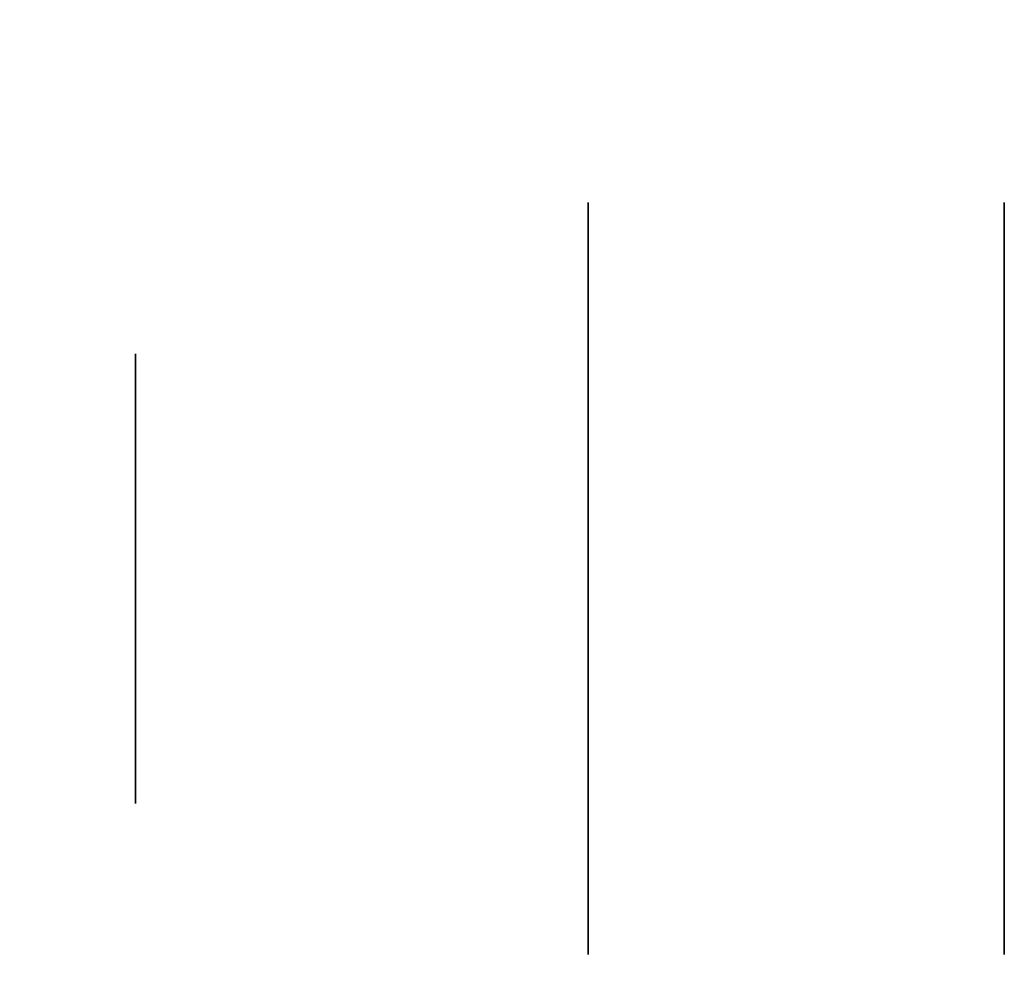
# Model space of a CAD drawing. Extents: x 248.8 to 273, y 2872.5 to 2876.7.
# Tile 337 of 656: x 258.8148 to 258.8498, y 2876.5443 to 2876.5783. Entities that reach past the tile are written whole.
import ezdxf

# ---------------------------------------------------------------- set-up
doc = ezdxf.new("R2010")
doc.units = 0
doc.header["$LTSCALE"] = 150
doc.header["$MEASUREMENT"] = 0
doc.layers.add('3DFACE_BOLT', color=7, linetype='CONTINUOUS')
doc.layers.add('3DFACE_SHAPE', color=7, linetype='CONTINUOUS')

msp = doc.modelspace()

# ---------------------------------------------------------------- linework, layer by layer
at = {"layer": '3DFACE_BOLT', "color": 1}
for points, invisible_edges in [([(258.849787, 2876.571742, -0.135), (258.849787, 2876.565054, -0.146583), (258.834987, 2876.571742, -0.135)], 14), ([(258.834987, 2876.571742, -0.135), (258.849787, 2876.565054, -0.146583), (258.834987, 2876.565054, -0.146583)], 3), ([(258.849787, 2876.565054, -0.123417), (258.849787, 2876.571742, -0.135), (258.834987, 2876.565054, -0.123417)], 14), ([(258.834987, 2876.565054, -0.123417), (258.849787, 2876.571742, -0.135), (258.834987, 2876.571742, -0.135)], 3), ([(258.834987, 2876.571742, -0.135), (258.834987, 2876.565054, -0.146583), (258.834987, 2876.565054, -0.123417)], 2), ([(258.849787, 2876.571742, -0.065), (258.849787, 2876.565054, -0.076583), (258.834987, 2876.571742, -0.065)], 14), ([(258.834987, 2876.571742, -0.065), (258.849787, 2876.565054, -0.076583), (258.834987, 2876.565054, -0.076583)], 3), ([(258.849787, 2876.565054, -0.053417), (258.849787, 2876.571742, -0.065), (258.834987, 2876.565054, -0.053417)], 14), ([(258.834987, 2876.565054, -0.053417), (258.849787, 2876.571742, -0.065), (258.834987, 2876.571742, -0.065)], 3), ([(258.834987, 2876.571742, -0.065), (258.834987, 2876.565054, -0.076583), (258.834987, 2876.565054, -0.053417)], 2), ([(258.868887, 2876.566366, -0.135), (258.868887, 2876.565975, -0.137472), (258.818887, 2876.566366, -0.135)], 14), ([(258.818887, 2876.566366, -0.135), (258.868887, 2876.565975, -0.137472), (258.818887, 2876.565975, -0.137472)], 3), ([(258.818887, 2876.565975, -0.132528), (258.868887, 2876.566366, -0.135), (258.818887, 2876.566366, -0.135)], 3), ([(258.818887, 2876.566366, -0.135), (258.818887, 2876.565975, -0.137472), (258.818887, 2876.565975, -0.132528)], 2), ([(258.868887, 2876.566366, -0.065), (258.868887, 2876.565975, -0.067472), (258.818887, 2876.566366, -0.065)], 14), ([(258.818887, 2876.566366, -0.065), (258.868887, 2876.565975, -0.067472), (258.818887, 2876.565975, -0.067472)], 3), ([(258.818887, 2876.565975, -0.062528), (258.868887, 2876.566366, -0.065), (258.818887, 2876.566366, -0.065)], 3), ([(258.818887, 2876.566366, -0.065), (258.818887, 2876.565975, -0.067472), (258.818887, 2876.565975, -0.062528)], 2), ([(258.868887, 2876.565975, -0.132528), (258.868887, 2876.566366, -0.135), (258.818887, 2876.565975, -0.132528)], 14), ([(258.868887, 2876.565975, -0.062528), (258.868887, 2876.566366, -0.065), (258.818887, 2876.565975, -0.062528)], 14), ([(258.868887, 2876.565975, -0.137472), (258.868887, 2876.564839, -0.139702), (258.818887, 2876.565975, -0.137472)], 14), ([(258.818887, 2876.565975, -0.137472), (258.868887, 2876.564839, -0.139702), (258.818887, 2876.564839, -0.139702)], 3), ([(258.868887, 2876.564839, -0.130298), (258.868887, 2876.565975, -0.132528), (258.818887, 2876.564839, -0.130298)], 14), ([(258.818887, 2876.564839, -0.130298), (258.868887, 2876.565975, -0.132528), (258.818887, 2876.565975, -0.132528)], 3), ([(258.818887, 2876.565975, -0.137472), (258.818887, 2876.564839, -0.139702), (258.818887, 2876.565975, -0.132528)], 14), ([(258.818887, 2876.565975, -0.132528), (258.818887, 2876.564839, -0.139702), (258.818887, 2876.564839, -0.130298)], 3), ([(258.868887, 2876.565975, -0.067472), (258.868887, 2876.564839, -0.069702), (258.818887, 2876.565975, -0.067472)], 14), ([(258.818887, 2876.565975, -0.067472), (258.868887, 2876.564839, -0.069702), (258.818887, 2876.564839, -0.069702)], 3), ([(258.868887, 2876.564839, -0.060298), (258.868887, 2876.565975, -0.062528), (258.818887, 2876.564839, -0.060298)], 14), ([(258.818887, 2876.564839, -0.060298), (258.868887, 2876.565975, -0.062528), (258.818887, 2876.565975, -0.062528)], 3), ([(258.818887, 2876.565975, -0.067472), (258.818887, 2876.564839, -0.069702), (258.818887, 2876.565975, -0.062528)], 14), ([(258.818887, 2876.565975, -0.062528), (258.818887, 2876.564839, -0.069702), (258.818887, 2876.564839, -0.060298)], 3), ([(258.849787, 2876.565054, -0.146583), (258.849787, 2876.551679, -0.146583), (258.834987, 2876.565054, -0.146583)], 14), ([(258.834987, 2876.565054, -0.146583), (258.849787, 2876.551679, -0.146583), (258.834987, 2876.551679, -0.146583)], 3), ([(258.849787, 2876.551679, -0.123417), (258.849787, 2876.565054, -0.123417), (258.834987, 2876.551679, -0.123417)], 14), ([(258.834987, 2876.551679, -0.123417), (258.849787, 2876.565054, -0.123417), (258.834987, 2876.565054, -0.123417)], 3), ([(258.834987, 2876.565054, -0.146583), (258.834987, 2876.551679, -0.146583), (258.834987, 2876.565054, -0.123417)], 14), ([(258.834987, 2876.565054, -0.123417), (258.834987, 2876.551679, -0.146583), (258.834987, 2876.551679, -0.123417)], 3), ([(258.849787, 2876.565054, -0.076583), (258.849787, 2876.551679, -0.076583), (258.834987, 2876.565054, -0.076583)], 14), ([(258.834987, 2876.565054, -0.076583), (258.849787, 2876.551679, -0.076583), (258.834987, 2876.551679, -0.076583)], 3), ([(258.849787, 2876.551679, -0.053417), (258.849787, 2876.565054, -0.053417), (258.834987, 2876.551679, -0.053417)], 14), ([(258.834987, 2876.551679, -0.053417), (258.849787, 2876.565054, -0.053417), (258.834987, 2876.565054, -0.053417)], 3), ([(258.834987, 2876.565054, -0.076583), (258.834987, 2876.551679, -0.076583), (258.834987, 2876.565054, -0.053417)], 14), ([(258.834987, 2876.565054, -0.053417), (258.834987, 2876.551679, -0.076583), (258.834987, 2876.551679, -0.053417)], 3), ([(258.849787, 2876.565054, -0.123417), (258.849787, 2876.551679, -0.123417), (258.849787, 2876.565054, -0.146583)], 14), ([(258.849787, 2876.565054, -0.146583), (258.849787, 2876.551679, -0.123417), (258.849787, 2876.551679, -0.146583)], 3), ([(258.849787, 2876.565054, -0.053417), (258.849787, 2876.551679, -0.053417), (258.849787, 2876.565054, -0.076583)], 14), ([(258.849787, 2876.565054, -0.076583), (258.849787, 2876.551679, -0.053417), (258.849787, 2876.551679, -0.076583)], 3), ([(258.868887, 2876.564839, -0.139702), (258.868887, 2876.563069, -0.141472), (258.818887, 2876.564839, -0.139702)], 14), ([(258.818887, 2876.564839, -0.139702), (258.868887, 2876.563069, -0.141472), (258.818887, 2876.563069, -0.141472)], 3), ([(258.868887, 2876.563069, -0.128528), (258.868887, 2876.564839, -0.130298), (258.818887, 2876.563069, -0.128528)], 14), ([(258.818887, 2876.563069, -0.128528), (258.868887, 2876.564839, -0.130298), (258.818887, 2876.564839, -0.130298)], 3), ([(258.818887, 2876.564839, -0.139702), (258.818887, 2876.563069, -0.141472), (258.818887, 2876.564839, -0.130298)], 14), ([(258.818887, 2876.564839, -0.130298), (258.818887, 2876.563069, -0.141472), (258.818887, 2876.563069, -0.128528)], 3), ([(258.868887, 2876.564839, -0.069702), (258.868887, 2876.563069, -0.071472), (258.818887, 2876.564839, -0.069702)], 14), ([(258.818887, 2876.564839, -0.069702), (258.868887, 2876.563069, -0.071472), (258.818887, 2876.563069, -0.071472)], 3), ([(258.868887, 2876.563069, -0.058528), (258.868887, 2876.564839, -0.060298), (258.818887, 2876.563069, -0.058528)], 14), ([(258.818887, 2876.563069, -0.058528), (258.868887, 2876.564839, -0.060298), (258.818887, 2876.564839, -0.060298)], 3), ([(258.818887, 2876.564839, -0.069702), (258.818887, 2876.563069, -0.071472), (258.818887, 2876.564839, -0.060298)], 14), ([(258.818887, 2876.564839, -0.060298), (258.818887, 2876.563069, -0.071472), (258.818887, 2876.563069, -0.058528)], 3), ([(258.868887, 2876.563069, -0.141472), (258.868887, 2876.560839, -0.142608), (258.818887, 2876.563069, -0.141472)], 14), ([(258.818887, 2876.563069, -0.141472), (258.868887, 2876.560839, -0.142608), (258.818887, 2876.560839, -0.142608)], 3), ([(258.868887, 2876.560839, -0.127392), (258.868887, 2876.563069, -0.128528), (258.818887, 2876.560839, -0.127392)], 14), ([(258.818887, 2876.560839, -0.127392), (258.868887, 2876.563069, -0.128528), (258.818887, 2876.563069, -0.128528)], 3), ([(258.818887, 2876.563069, -0.141472), (258.818887, 2876.560839, -0.142608), (258.818887, 2876.563069, -0.128528)], 14), ([(258.818887, 2876.563069, -0.128528), (258.818887, 2876.560839, -0.142608), (258.818887, 2876.560839, -0.127392)], 3), ([(258.868887, 2876.563069, -0.071472), (258.868887, 2876.560839, -0.072608), (258.818887, 2876.563069, -0.071472)], 14), ([(258.818887, 2876.563069, -0.071472), (258.868887, 2876.560839, -0.072608), (258.818887, 2876.560839, -0.072608)], 3), ([(258.868887, 2876.560839, -0.057392), (258.868887, 2876.563069, -0.058528), (258.818887, 2876.560839, -0.057392)], 14), ([(258.818887, 2876.560839, -0.057392), (258.868887, 2876.563069, -0.058528), (258.818887, 2876.563069, -0.058528)], 3), ([(258.818887, 2876.563069, -0.071472), (258.818887, 2876.560839, -0.072608), (258.818887, 2876.563069, -0.058528)], 14), ([(258.818887, 2876.563069, -0.058528), (258.818887, 2876.560839, -0.072608), (258.818887, 2876.560839, -0.057392)], 3), ([(258.868887, 2876.560839, -0.142608), (258.868887, 2876.558366, -0.143), (258.818887, 2876.560839, -0.142608)], 14), ([(258.818887, 2876.560839, -0.142608), (258.868887, 2876.558366, -0.143), (258.818887, 2876.558366, -0.143)], 3), ([(258.868887, 2876.558366, -0.127), (258.868887, 2876.560839, -0.127392), (258.818887, 2876.558366, -0.127)], 14), ([(258.818887, 2876.558366, -0.127), (258.868887, 2876.560839, -0.127392), (258.818887, 2876.560839, -0.127392)], 3), ([(258.818887, 2876.560839, -0.142608), (258.818887, 2876.558366, -0.143), (258.818887, 2876.560839, -0.127392)], 14), ([(258.818887, 2876.560839, -0.127392), (258.818887, 2876.558366, -0.143), (258.818887, 2876.558366, -0.127)], 3), ([(258.868887, 2876.560839, -0.072608), (258.868887, 2876.558366, -0.073), (258.818887, 2876.560839, -0.072608)], 14), ([(258.818887, 2876.560839, -0.072608), (258.868887, 2876.558366, -0.073), (258.818887, 2876.558366, -0.073)], 3), ([(258.868887, 2876.558366, -0.057), (258.868887, 2876.560839, -0.057392), (258.818887, 2876.558366, -0.057)], 14), ([(258.818887, 2876.558366, -0.057), (258.868887, 2876.560839, -0.057392), (258.818887, 2876.560839, -0.057392)], 3), ([(258.818887, 2876.560839, -0.072608), (258.818887, 2876.558366, -0.073), (258.818887, 2876.560839, -0.057392)], 14), ([(258.818887, 2876.560839, -0.057392), (258.818887, 2876.558366, -0.073), (258.818887, 2876.558366, -0.057)], 3), ([(258.868887, 2876.558366, -0.143), (258.868887, 2876.555894, -0.142608), (258.818887, 2876.558366, -0.143)], 14), ([(258.818887, 2876.558366, -0.143), (258.868887, 2876.555894, -0.142608), (258.818887, 2876.555894, -0.142608)], 3), ([(258.818887, 2876.555894, -0.127392), (258.868887, 2876.558366, -0.127), (258.818887, 2876.558366, -0.127)], 3), ([(258.818887, 2876.558366, -0.143), (258.818887, 2876.555894, -0.142608), (258.818887, 2876.558366, -0.127)], 14), ([(258.818887, 2876.558366, -0.127), (258.818887, 2876.555894, -0.142608), (258.818887, 2876.555894, -0.127392)], 3), ([(258.868887, 2876.558366, -0.073), (258.868887, 2876.555894, -0.072608), (258.818887, 2876.558366, -0.073)], 14), ([(258.818887, 2876.558366, -0.073), (258.868887, 2876.555894, -0.072608), (258.818887, 2876.555894, -0.072608)], 3), ([(258.818887, 2876.555894, -0.057392), (258.868887, 2876.558366, -0.057), (258.818887, 2876.558366, -0.057)], 3), ([(258.818887, 2876.558366, -0.073), (258.818887, 2876.555894, -0.072608), (258.818887, 2876.558366, -0.057)], 14), ([(258.818887, 2876.558366, -0.057), (258.818887, 2876.555894, -0.072608), (258.818887, 2876.555894, -0.057392)], 3), ([(258.868887, 2876.555894, -0.127392), (258.868887, 2876.558366, -0.127), (258.818887, 2876.555894, -0.127392)], 14), ([(258.868887, 2876.555894, -0.057392), (258.868887, 2876.558366, -0.057), (258.818887, 2876.555894, -0.057392)], 14), ([(258.868887, 2876.555894, -0.142608), (258.868887, 2876.553664, -0.141472), (258.818887, 2876.555894, -0.142608)], 14), ([(258.818887, 2876.555894, -0.142608), (258.868887, 2876.553664, -0.141472), (258.818887, 2876.553664, -0.141472)], 3), ([(258.868887, 2876.553664, -0.128528), (258.868887, 2876.555894, -0.127392), (258.818887, 2876.553664, -0.128528)], 14), ([(258.818887, 2876.553664, -0.128528), (258.868887, 2876.555894, -0.127392), (258.818887, 2876.555894, -0.127392)], 3), ([(258.818887, 2876.555894, -0.142608), (258.818887, 2876.553664, -0.141472), (258.818887, 2876.555894, -0.127392)], 14), ([(258.818887, 2876.555894, -0.127392), (258.818887, 2876.553664, -0.141472), (258.818887, 2876.553664, -0.128528)], 3), ([(258.868887, 2876.555894, -0.072608), (258.868887, 2876.553664, -0.071472), (258.818887, 2876.555894, -0.072608)], 14), ([(258.818887, 2876.555894, -0.072608), (258.868887, 2876.553664, -0.071472), (258.818887, 2876.553664, -0.071472)], 3), ([(258.868887, 2876.553664, -0.058528), (258.868887, 2876.555894, -0.057392), (258.818887, 2876.553664, -0.058528)], 14), ([(258.818887, 2876.553664, -0.058528), (258.868887, 2876.555894, -0.057392), (258.818887, 2876.555894, -0.057392)], 3), ([(258.818887, 2876.555894, -0.072608), (258.818887, 2876.553664, -0.071472), (258.818887, 2876.555894, -0.057392)], 14), ([(258.818887, 2876.555894, -0.057392), (258.818887, 2876.553664, -0.071472), (258.818887, 2876.553664, -0.058528)], 3), ([(258.868887, 2876.553664, -0.141472), (258.868887, 2876.551894, -0.139702), (258.818887, 2876.553664, -0.141472)], 14), ([(258.818887, 2876.553664, -0.141472), (258.868887, 2876.551894, -0.139702), (258.818887, 2876.551894, -0.139702)], 3), ([(258.868887, 2876.551894, -0.130298), (258.868887, 2876.553664, -0.128528), (258.818887, 2876.551894, -0.130298)], 14), ([(258.818887, 2876.551894, -0.130298), (258.868887, 2876.553664, -0.128528), (258.818887, 2876.553664, -0.128528)], 3), ([(258.818887, 2876.553664, -0.141472), (258.818887, 2876.551894, -0.139702), (258.818887, 2876.553664, -0.128528)], 14), ([(258.818887, 2876.553664, -0.128528), (258.818887, 2876.551894, -0.139702), (258.818887, 2876.551894, -0.130298)], 3), ([(258.868887, 2876.553664, -0.071472), (258.868887, 2876.551894, -0.069702), (258.818887, 2876.553664, -0.071472)], 14), ([(258.818887, 2876.553664, -0.071472), (258.868887, 2876.551894, -0.069702), (258.818887, 2876.551894, -0.069702)], 3), ([(258.868887, 2876.551894, -0.060298), (258.868887, 2876.553664, -0.058528), (258.818887, 2876.551894, -0.060298)], 14), ([(258.818887, 2876.551894, -0.060298), (258.868887, 2876.553664, -0.058528), (258.818887, 2876.553664, -0.058528)], 3), ([(258.818887, 2876.553664, -0.071472), (258.818887, 2876.551894, -0.069702), (258.818887, 2876.553664, -0.058528)], 14), ([(258.818887, 2876.553664, -0.058528), (258.818887, 2876.551894, -0.069702), (258.818887, 2876.551894, -0.060298)], 3), ([(258.868887, 2876.551894, -0.139702), (258.868887, 2876.550758, -0.137472), (258.818887, 2876.551894, -0.139702)], 14), ([(258.818887, 2876.551894, -0.139702), (258.868887, 2876.550758, -0.137472), (258.818887, 2876.550758, -0.137472)], 3), ([(258.868887, 2876.550758, -0.132528), (258.868887, 2876.551894, -0.130298), (258.818887, 2876.550758, -0.132528)], 14), ([(258.818887, 2876.550758, -0.132528), (258.868887, 2876.551894, -0.130298), (258.818887, 2876.551894, -0.130298)], 3), ([(258.818887, 2876.551894, -0.139702), (258.818887, 2876.550758, -0.137472), (258.818887, 2876.551894, -0.130298)], 14), ([(258.818887, 2876.551894, -0.130298), (258.818887, 2876.550758, -0.137472), (258.818887, 2876.550758, -0.132528)], 3), ([(258.868887, 2876.551894, -0.069702), (258.868887, 2876.550758, -0.067472), (258.818887, 2876.551894, -0.069702)], 14), ([(258.818887, 2876.551894, -0.069702), (258.868887, 2876.550758, -0.067472), (258.818887, 2876.550758, -0.067472)], 3), ([(258.868887, 2876.550758, -0.062528), (258.868887, 2876.551894, -0.060298), (258.818887, 2876.550758, -0.062528)], 14), ([(258.818887, 2876.550758, -0.062528), (258.868887, 2876.551894, -0.060298), (258.818887, 2876.551894, -0.060298)], 3), ([(258.818887, 2876.551894, -0.069702), (258.818887, 2876.550758, -0.067472), (258.818887, 2876.551894, -0.060298)], 14), ([(258.818887, 2876.551894, -0.060298), (258.818887, 2876.550758, -0.067472), (258.818887, 2876.550758, -0.062528)], 3), ([(258.849787, 2876.551679, -0.146583), (258.849787, 2876.544992, -0.135), (258.834987, 2876.551679, -0.146583)], 14), ([(258.834987, 2876.551679, -0.146583), (258.849787, 2876.544992, -0.135), (258.834987, 2876.544992, -0.135)], 3), ([(258.849787, 2876.544992, -0.135), (258.849787, 2876.551679, -0.123417), (258.834987, 2876.544992, -0.135)], 14), ([(258.834987, 2876.544992, -0.135), (258.849787, 2876.551679, -0.123417), (258.834987, 2876.551679, -0.123417)], 3), ([(258.834987, 2876.551679, -0.146583), (258.834987, 2876.544992, -0.135), (258.834987, 2876.551679, -0.123417)], 12), ([(258.849787, 2876.551679, -0.076583), (258.849787, 2876.544992, -0.065), (258.834987, 2876.551679, -0.076583)], 14), ([(258.834987, 2876.551679, -0.076583), (258.849787, 2876.544992, -0.065), (258.834987, 2876.544992, -0.065)], 3), ([(258.849787, 2876.544992, -0.065), (258.849787, 2876.551679, -0.053417), (258.834987, 2876.544992, -0.065)], 14), ([(258.834987, 2876.544992, -0.065), (258.849787, 2876.551679, -0.053417), (258.834987, 2876.551679, -0.053417)], 3), ([(258.834987, 2876.551679, -0.076583), (258.834987, 2876.544992, -0.065), (258.834987, 2876.551679, -0.053417)], 12), ([(258.849787, 2876.551679, -0.123417), (258.849787, 2876.544992, -0.135), (258.849787, 2876.551679, -0.146583)], 12), ([(258.849787, 2876.551679, -0.053417), (258.849787, 2876.544992, -0.065), (258.849787, 2876.551679, -0.076583)], 12), ([(258.868887, 2876.550758, -0.137472), (258.868887, 2876.550366, -0.135), (258.818887, 2876.550758, -0.137472)], 14), ([(258.818887, 2876.550758, -0.137472), (258.868887, 2876.550366, -0.135), (258.818887, 2876.550366, -0.135)], 3), ([(258.868887, 2876.550366, -0.135), (258.868887, 2876.550758, -0.132528), (258.818887, 2876.550366, -0.135)], 14), ([(258.818887, 2876.550366, -0.135), (258.868887, 2876.550758, -0.132528), (258.818887, 2876.550758, -0.132528)], 3), ([(258.818887, 2876.550758, -0.137472), (258.818887, 2876.550366, -0.135), (258.818887, 2876.550758, -0.132528)], 12), ([(258.868887, 2876.550758, -0.067472), (258.868887, 2876.550366, -0.065), (258.818887, 2876.550758, -0.067472)], 14), ([(258.818887, 2876.550758, -0.067472), (258.868887, 2876.550366, -0.065), (258.818887, 2876.550366, -0.065)], 3), ([(258.868887, 2876.550366, -0.065), (258.868887, 2876.550758, -0.062528), (258.818887, 2876.550366, -0.065)], 14), ([(258.818887, 2876.550366, -0.065), (258.868887, 2876.550758, -0.062528), (258.818887, 2876.550758, -0.062528)], 3), ([(258.818887, 2876.550758, -0.067472), (258.818887, 2876.550366, -0.065), (258.818887, 2876.550758, -0.062528)], 12)]:
    msp.add_3dface(points, dxfattribs=dict(at, invisible_edges=invisible_edges))
at = {"layer": '3DFACE_SHAPE', "color": 13}
for points, invisible_edges in [([(258.856187, 2872.521516, -0.1905), (258.856187, 2876.721516, -0.1905), (258.759337, 2872.521516, -0.1905)], 2), ([(258.856187, 2876.721516, -0.1905), (258.759337, 2876.721516, -0.1905), (258.759337, 2872.521516, -0.1905)], 12), ([(258.856187, 2876.684666, -0.0095), (258.856187, 2876.558366, -0.0095), (258.759337, 2876.721516, -0.0095)], 14), ([(258.759337, 2876.721516, -0.0095), (258.856187, 2876.558366, -0.0095), (258.856187, 2874.684666, -0.0095)], 13), ([(258.856187, 2874.684666, -0.0095), (258.856187, 2874.558366, -0.0095), (258.759337, 2876.721516, -0.0095)], 14), ([(258.856187, 2874.558366, -0.0095), (258.856187, 2872.684666, -0.0095), (258.759337, 2876.721516, -0.0095)], 14), ([(258.759337, 2876.721516, -0.0095), (258.856187, 2872.684666, -0.0095), (258.856187, 2872.558366, -0.0095)], 13), ([(258.759337, 2872.521516, -0.0095), (258.759337, 2876.721516, -0.0095), (258.856187, 2872.558366, -0.0095)], 14), ([(258.959337, 2872.521516), (258.959337, 2876.721516), (258.759337, 2872.521516)], 2), ([(258.959337, 2876.721516), (258.759337, 2876.721516), (258.759337, 2872.521516)], 12), ([(258.759337, 2872.521516, -0.2), (258.759337, 2876.721516, -0.2), (258.959337, 2872.521516, -0.2)], 2), ([(258.759337, 2876.721516, -0.2), (258.959337, 2876.721516, -0.2), (258.959337, 2872.521516, -0.2)], 12)]:
    msp.add_3dface(points, dxfattribs=dict(at, invisible_edges=invisible_edges))

doc.saveas('drawing.dxf')
